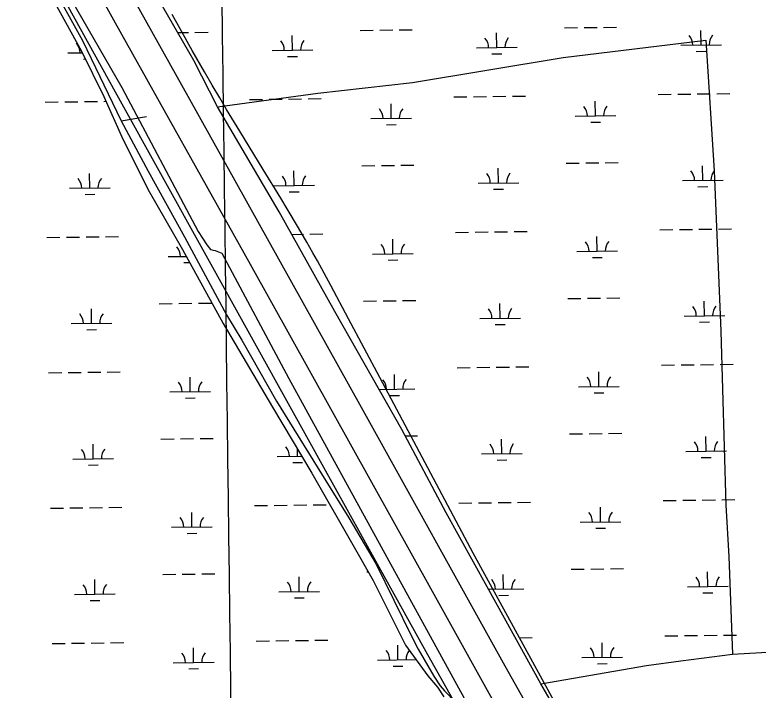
# Model space of a CAD drawing. Extents: x 3715084 to 3753216, y 488173 to 513963.
# Drawn here: x 3739790 to 3741616, y 506637 to 508296 of the extents above; entities that cross this region are included whole.
import ezdxf

# ---------------------------------------------------------------- set-up
doc = ezdxf.new("R2010")
doc.units = 0
for name, color, linetype in [('V-GRID-MAJR', 7, 'Continuous'), ('V-ROAD-CNTR', 7, 'Continuous'), ('V-SITE-VEGE', 7, 'Continuous'), ('V-TOPO-SHOR', 7, 'Continuous'), ('V-UTIL-LINE', 7, 'Continuous'), ('V-WETL-SWMP', 7, 'Continuous')]:
    doc.layers.add(name, color=color, linetype=linetype)

msp = doc.modelspace()

# ---------------------------------------------------------------- linework, layer by layer
at = {"layer": 'V-GRID-MAJR'}
msp.add_spline([(3740482.536, 493855.044), (3740405.883, 499912.396), (3740329.19, 505972.83400000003), (3740252.497, 512033.283), (3740252.458, 512036.354)], degree=3, dxfattribs=at)
at = {"layer": 'V-ROAD-CNTR'}
for points in [[(3741878.877203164, 505055.50286286), (3741844.228272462, 505093.9587859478), (3741800.4223600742, 505151.319671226), (3741755.58444975, 505208.9645559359), (3741711.4935379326, 505276.195421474), (3741658.3506442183, 505366.74124038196), (3741627.020706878, 505424.8451241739), (3741550.752859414, 505558.24585737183), (3741278.602403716, 506046.1668815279), (3740816.055328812, 506879.13521558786), (3740368.898223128, 507682.409609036), (3740037.215886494, 508276.08242168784), (3739630.920699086, 509007.2709593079)], [(3742004.770951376, 505022.932928), (3741946.99406693, 505082.1818095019), (3741899.8971611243, 505132.0937096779), (3741850.6802595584, 505191.1395915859), (3741800.9193590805, 505260.06245373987), (3741763.678433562, 505320.6423325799), (3741703.0535548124, 505424.08312569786), (3741638.8876831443, 505542.4028890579), (3741554.976850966, 505692.85658815), (3741377.1902065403, 506011.38895108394), (3741218.382524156, 506298.326377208), (3740994.433972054, 506695.29958325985), (3740641.683677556, 507331.00031185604), (3740215.9405290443, 508095.87278210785), (3739750.00846091, 508928.4021170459)]]:
    msp.add_lwpolyline(points, dxfattribs=at)
at = {"layer": 'V-SITE-VEGE'}
for p, q in [((3740196.2800000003, 508261.93200000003), (3740176.6410000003, 508297.315)), ((3740225.97, 508208.99100000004), (3740196.2800000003, 508261.93200000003)), ((3740256.0160000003, 508156.265), (3740225.97, 508208.99100000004)), ((3740275.14, 508123.315), (3740256.0160000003, 508156.265)), ((3740293.287, 508092.5479999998), (3740275.14, 508123.315)), ((3740310.458, 508063.792), (3740293.287, 508092.5479999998)), ((3740342.9620000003, 508010.048), (3740310.458, 508063.792)), ((3740400.289, 507916.2479999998), (3740342.9620000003, 508010.048)), ((3740443.123, 507845.809), (3740400.289, 507916.2479999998)), ((3740459.0500000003, 507819.316), (3740443.123, 507845.809)), ((3740486.631, 507772.79600000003), (3740459.0500000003, 507819.316)), ((3740507.015, 507737.73600000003), (3740486.631, 507772.79600000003)), ((3740522.098, 507711.327), (3740507.015, 507737.73600000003)), ((3740533.2800000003, 507691.447), (3740522.098, 507711.327)), ((3740549.824, 507661.4969999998), (3740533.2800000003, 507691.447)), ((3740566.056, 507631.375), (3740549.824, 507661.4969999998)), ((3740609.8200000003, 507549.09500000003), (3740566.056, 507631.375)), ((3740686.4050000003, 507405.10000000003), (3740609.8200000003, 507549.09500000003)), ((3740916.162, 506973.124), (3740686.4050000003, 507405.10000000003)), ((3741303.183, 506267.618), (3740916.162, 506973.124))]:
    msp.add_line(p, q, dxfattribs=at)
msp.add_lwpolyline([(3739578.855, 508940.06), (3740053.333, 508117.951), (3740240.811, 507763.629), (3740261.642, 507731.20900000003), (3740270.901, 507719.63), (3740282.472, 507717.313), (3740298.6720000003, 507710.367), (3740463.005, 507402.364), (3740972.203, 506473.72500000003)], dxfattribs=at)
at = {"layer": 'V-TOPO-SHOR'}
msp.add_line((3740051.48, 508036.115), (3740113.723, 508046.771), dxfattribs=at)
for points in [[(3739717.4820000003, 508661.95300000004), (3739817.265, 508484.435), (3739955.9080000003, 508232.95300000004), (3740051.48, 508036.115), (3740117.352, 507911.77900000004), (3740207.056, 507750.381), (3740310.3510000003, 507559.228), (3740347.69, 507496.977), (3740432.955, 507346.585), (3740564.69, 507133.781), (3740610.713, 507060.44800000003), (3740678.023, 506946.57300000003)], [(3740288.088, 508069.864), (3740534.165, 508103.677), (3740767.162, 508130.129), (3741137.137, 508191.055), (3741487.2260000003, 508234.005)], [(3741487.2260000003, 508234.005), (3741508.1240000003, 507912.86100000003), (3741524.494, 507518.588), (3741536.901, 507091.631), (3741544.437, 506965.24700000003), (3741553.061, 506724.851)], [(3740678.023, 506946.57300000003), (3740764.4930000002, 506769.472), (3740780.832, 506737.276), (3740819.767, 506671.097), (3740835.012, 506647.487), (3740845.504, 506635.05), (3740859.129, 506620.806), (3740865.146, 506616.155), (3740874.284, 506612.303), (3740884.7090000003, 506611.324), (3740892.776, 506612.411)], [(3741082.392, 506652.079), (3741342.156, 506697.414), (3741426.515, 506708.858), (3741553.061, 506724.851), (3741695.676, 506733.514), (3741735.919, 506736.098), (3741808.179, 506744.735), (3741900.687, 506766.38800000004), (3741970.542, 506784.783), (3742012.682, 506797.14900000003), (3742072.393, 506812.358), (3742097.393, 506815.24100000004), (3742196.613, 506825.211), (3742452.488, 506849.398), (3742682.224, 506864.829), (3742743.943, 506871.449), (3742845.571, 506878.309)]]:
    msp.add_lwpolyline(points, dxfattribs=at)
at = {"layer": 'V-UTIL-LINE'}
msp.add_lwpolyline([(3742933.5810000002, 501570.374), (3742900.328, 502957.87700000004), (3742562.373, 503571.685), (3742143.1950000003, 504328.876), (3741680.498, 505166.522), (3740804.7430000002, 506723.836), (3740041.21, 508098.621), (3739382.866, 509289.744), (3738375.258, 511088.455)], dxfattribs=at)
at = {"layer": 'V-WETL-SWMP'}
for p, q in [((3740229.764038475, 508184.1269786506), (3740065.940438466, 508469.45231159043)), ((3740232.635255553, 508252.96684954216), (3740264.6327539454, 508253.36672936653)), ((3740638.5115235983, 508258.03917516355), (3740670.509021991, 508258.43905498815)), ((3740686.507771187, 508258.63899490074), (3740718.505269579, 508259.0388747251)), ((3740734.504018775, 508259.23881463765), (3740766.501517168, 508259.6386944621)), ((3741140.380286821, 508264.3111402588), (3741172.3777852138, 508264.71102008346)), ((3741188.37653441, 508264.910959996), (3741220.3740328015, 508265.3108398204)), ((3741236.3727819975, 508265.51077973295), (3741268.37028039, 508265.9106595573)), ((3741475.7783059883, 508222.0690594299), (3741475.3284450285, 508258.06624745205)), ((3740190.5406947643, 508252.44078449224), (3740216.6365063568, 508252.7669096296)), ((3740472.040779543, 508209.5251292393), (3740471.590918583, 508245.5223172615)), ((3740973.9095427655, 508215.7970943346), (3740973.4596818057, 508251.79428235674)), ((3741425.7822147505, 508221.4442472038), (3741525.7743972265, 508222.69387165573)), ((3739920.1755595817, 508202.62823612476), (3739955.9042097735, 508203.07474497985)), ((3740422.044688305, 508208.90031701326), (3740522.036870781, 508210.1499414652)), ((3740923.9134515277, 508215.1722821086), (3741023.9056340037, 508216.4219065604)), ((3740962.1033087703, 508200.2173447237), (3740986.1014325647, 508200.51725459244)), ((3741463.972071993, 508206.489309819), (3741487.970195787, 508206.7892196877)), ((3739958.365422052, 508187.6732985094), (3739963.4279613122, 508187.7365661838)), ((3740288.0871096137, 508069.8649391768), (3740229.764038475, 508184.1269786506)), ((3740460.2345455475, 508193.94537962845), (3740484.2326693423, 508194.24528949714)), ((3740414.701803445, 508088.7281790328), (3740446.6993018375, 508089.1280588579)), ((3740462.698051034, 508089.3279987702), (3740494.695549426, 508089.7278785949)), ((3740510.694298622, 508089.9278185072), (3740542.691797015, 508090.32769833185)), ((3740868.5743190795, 508094.4003243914), (3740900.5718174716, 508094.80020421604)), ((3740916.5705666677, 508095.0001441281), (3740948.5680650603, 508095.40002395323)), ((3740964.566814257, 508095.59996386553), (3740996.564312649, 508095.9998436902)), ((3741012.563061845, 508096.1997836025), (3741044.5605602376, 508096.5996634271)), ((3741370.443082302, 508100.6722894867), (3741402.4405806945, 508101.0721693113)), ((3741418.4393298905, 508101.27210922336), (3741450.4368282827, 508101.6719890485)), ((3741466.435577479, 508101.8719289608), (3741498.4330758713, 508102.27180878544)), ((3741514.4318250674, 508102.47174869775), (3741546.4293234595, 508102.8716285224)), ((3739864.8364346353, 508081.85627619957), (3739896.833936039, 508082.2561560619)), ((3739912.832686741, 508082.4560959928), (3739944.8301881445, 508082.8559758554)), ((3739960.8289388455, 508083.05591578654), (3739992.8264402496, 508083.4557956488)), ((3740008.8251909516, 508083.65573557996), (3740013.938471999, 508083.71963738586)), ((3740366.7055558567, 508088.12835929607), (3740398.703054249, 508088.52823912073)), ((3740714.6284833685, 508041.7304684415), (3740714.178622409, 508077.7276564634)), ((3741216.4972465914, 508048.0024335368), (3741216.0473856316, 508083.9996215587)), ((3740439.3747650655, 507812.21013036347), (3740288.0871096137, 508069.8649391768)), ((3740664.6323921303, 508041.10565621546), (3740764.624574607, 508042.3552806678)), ((3741166.501155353, 508047.3776213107), (3741266.4933378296, 508048.6272457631)), ((3740702.8222493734, 508026.1507188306), (3740726.8203731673, 508026.4506286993)), ((3741204.6910125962, 508032.4226839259), (3741228.6891363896, 508032.7225937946)), ((3740642.6686762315, 507925.3901605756), (3740674.6661746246, 507925.7900404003)), ((3740690.6649238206, 507925.9899803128), (3740722.662422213, 507926.38986013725)), ((3740738.661171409, 507926.5898000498), (3740770.658669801, 507926.9896798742)), ((3741144.5374394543, 507931.66212567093), (3741176.5349378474, 507932.06200549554)), ((3741192.5336870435, 507932.2619454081), (3741224.5311854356, 507932.6618252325)), ((3741240.529934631, 507932.8617651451), (3741272.5274330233, 507933.26164496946)), ((3741479.9354586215, 507889.420044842), (3741479.485597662, 507925.4172328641)), ((3739974.3288437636, 507870.60402788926), (3739973.8789789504, 507906.60121655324)), ((3740476.1979321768, 507876.87611465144), (3740475.7480712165, 507912.8733026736)), ((3740978.0666953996, 507883.14807974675), (3740977.6168344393, 507919.1452677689)), ((3741429.939367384, 507888.79523261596), (3741529.9315498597, 507890.0448570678)), ((3739924.3327478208, 507869.9792156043), (3740024.324939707, 507871.228840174)), ((3740426.2018409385, 507876.2513024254), (3740526.1940234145, 507877.50092687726)), ((3740928.0706041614, 507882.52326752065), (3741028.0627866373, 507883.77289197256)), ((3741468.129224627, 507873.8402952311), (3741492.12734842, 507874.14020509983)), ((3739962.5226102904, 507855.02427798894), (3739986.5207363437, 507855.3241878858)), ((3740464.391698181, 507861.2963650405), (3740488.3898219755, 507861.5962749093)), ((3740966.260461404, 507867.56833013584), (3740990.258585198, 507867.8682400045)), ((3740576.5014298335, 507567.483316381), (3740439.3747650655, 507812.21013036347)), ((3740872.7314717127, 507761.7513098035), (3740904.7289701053, 507762.1511896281)), ((3740920.7277193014, 507762.35112954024), (3740952.7252176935, 507762.7510093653)), ((3740968.72396689, 507762.95094927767), (3741000.7214652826, 507763.3508291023)), ((3741016.7202144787, 507763.55076901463), (3741048.717712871, 507763.95064883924)), ((3741374.600234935, 507768.02327489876), (3741406.5977333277, 507768.4231547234)), ((3741422.596482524, 507768.6230946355), (3741454.5939809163, 507769.0229744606)), ((3741470.5927301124, 507769.2229143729), (3741502.590228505, 507769.6227941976)), ((3741518.5889777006, 507769.8227341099), (3741550.586476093, 507770.22261393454)), ((3739868.9936228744, 507749.2072556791), (3739900.9911242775, 507749.60713554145)), ((3739916.9898749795, 507749.8070754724), (3739948.987376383, 507750.2069553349)), ((3739964.9861270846, 507750.4068952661), (3739996.9836284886, 507750.80677512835)), ((3740012.9823791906, 507751.0067150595), (3740044.9798805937, 507751.40659492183)), ((3740470.46500247, 507756.7240966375), (3740498.85270206, 507757.078864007)), ((3740514.851451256, 507757.2788039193), (3740546.848949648, 507757.678683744)), ((3740718.7856360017, 507709.08145385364), (3740718.335775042, 507745.07864187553)), ((3741220.6543992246, 507715.3534189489), (3741220.204538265, 507751.3506069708)), ((3740668.7895447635, 507708.45664162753), (3740768.78172724, 507709.7062660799)), ((3741170.6583079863, 507714.72860672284), (3741270.650490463, 507715.9782311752)), ((3740166.9204925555, 507702.1845520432), (3740211.6095582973, 507702.74304119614)), ((3740205.1103550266, 507687.22961442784), (3740219.96551112, 507687.415262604)), ((3740706.9794020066, 507693.5017042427), (3740730.977525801, 507693.8016141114)), ((3741208.8481652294, 507699.77366933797), (3741232.8462890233, 507700.0735792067)), ((3741148.694592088, 507599.01311108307), (3741180.6920904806, 507599.4129909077)), ((3741196.6908396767, 507599.61293082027), (3741228.6883380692, 507600.01281064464)), ((3741244.6870872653, 507600.21275055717), (3741276.684585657, 507600.6126303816)), ((3740144.956786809, 507586.4690543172), (3740176.954288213, 507586.86893417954)), ((3740192.953038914, 507587.06887411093), (3740224.9505403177, 507587.468753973)), ((3740240.9492910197, 507587.6686939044), (3740272.9467924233, 507588.0685737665)), ((3740646.825828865, 507592.74114598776), (3740678.8233272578, 507593.1410258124)), ((3740694.822076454, 507593.34096572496), (3740726.8195748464, 507593.7408455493)), ((3740742.8183240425, 507593.9407854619), (3740774.8158224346, 507594.3406652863)), ((3740982.2238480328, 507550.49906515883), (3740981.773987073, 507586.496253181)), ((3741484.0926112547, 507556.77103025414), (3741483.6427502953, 507592.76821827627)), ((3739978.4860320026, 507537.9550073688), (3739978.0361671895, 507573.9521960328)), ((3740741.137462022, 507277.1272985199), (3740576.5014298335, 507567.483316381)), ((3740932.227756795, 507549.8742529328), (3741032.2199392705, 507551.1238773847)), ((3741434.0965200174, 507556.1462180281), (3741534.088702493, 507557.39584247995)), ((3741472.28637726, 507541.1912806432), (3741496.284501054, 507541.49119051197)), ((3739928.48993606, 507537.33019508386), (3740028.4821279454, 507538.57981965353)), ((3740970.4176140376, 507534.919315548), (3740994.415737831, 507535.21922541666)), ((3739966.6797985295, 507522.3752574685), (3739990.6779245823, 507522.67516736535)), ((3741378.7573875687, 507435.3742603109), (3741410.754885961, 507435.77414013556)), ((3741426.7536351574, 507435.9740800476), (3741458.75113355, 507436.37395987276)), ((3741474.749882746, 507436.57389978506), (3741506.747381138, 507436.9737796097)), ((3741522.7461303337, 507437.173719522), (3741554.743628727, 507437.5735993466)), ((3739873.150811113, 507416.5582351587), (3739905.1483125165, 507416.958115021)), ((3739921.147063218, 507417.1580549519), (3739953.144564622, 507417.5579348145)), ((3739969.143315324, 507417.75787474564), (3740001.140816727, 507418.1577546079)), ((3740017.139567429, 507418.35769453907), (3740049.1370688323, 507418.7575744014)), ((3740876.888624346, 507429.1022952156), (3740908.8861227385, 507429.50217504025)), ((3740924.884871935, 507429.7021149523), (3740956.882370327, 507430.10199477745)), ((3740972.881119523, 507430.30193468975), (3741004.878617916, 507430.7018145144)), ((3741020.877367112, 507430.9017544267), (3741052.8748655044, 507431.3016342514)), ((3741224.811551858, 507382.704404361), (3741224.361690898, 507418.7015923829)), ((3740221.073776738, 507370.1603438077), (3740220.6239119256, 507406.1575324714)), ((3740722.9427886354, 507376.4324392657), (3740722.492927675, 507412.4296272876)), ((3740685.0981917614, 507375.95948695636), (3740772.938879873, 507377.05725149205)), ((3741174.81546062, 507382.079592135), (3741274.807643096, 507383.3292165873)), ((3740171.077680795, 507369.53553152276), (3740271.069872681, 507370.78515609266)), ((3740711.13655464, 507360.85268965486), (3740735.1346784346, 507361.15259952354)), ((3741213.0053178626, 507367.1246547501), (3741237.003441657, 507367.42456461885)), ((3740209.267543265, 507354.5805939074), (3740233.2656693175, 507354.8805038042)), ((3740849.42032527, 507072.23737440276), (3740741.137462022, 507277.1272985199)), ((3741200.84799231, 507266.96391623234), (3741232.8454907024, 507267.3637960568)), ((3741248.8442398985, 507267.5637359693), (3741280.841738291, 507267.96361579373)), ((3740149.1139750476, 507253.8200337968), (3740181.1114764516, 507254.2199136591)), ((3740197.1102271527, 507254.4198535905), (3740229.1077285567, 507254.8197334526)), ((3740245.1064792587, 507255.01967338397), (3740277.103980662, 507255.41955324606)), ((3740749.489818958, 507261.3231931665), (3740778.9729750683, 507261.6916506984)), ((3740986.381000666, 507217.85005057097), (3740985.931139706, 507253.8472385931)), ((3741152.8517447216, 507266.36409649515), (3741184.849243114, 507266.7639763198)), ((3741488.2497638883, 507224.1220156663), (3741487.7999029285, 507260.1192036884)), ((3739982.643220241, 507205.30598684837), (3739982.1933554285, 507241.30317551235)), ((3740484.5120306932, 507211.57795253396), (3740484.2939921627, 507229.02491409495)), ((3740936.384909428, 507217.2252383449), (3741036.3770919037, 507218.4748627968)), ((3741438.2536726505, 507223.4972034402), (3741538.2458551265, 507224.7468278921)), ((3739932.6471242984, 507204.6811745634), (3740032.639316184, 507205.9307991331)), ((3740434.51593475, 507210.953140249), (3740494.595912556, 507211.70397303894)), ((3740472.70579722, 507195.99820263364), (3740496.7039232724, 507196.2981125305)), ((3740974.574766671, 507202.27030096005), (3740998.5728904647, 507202.5702108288)), ((3741476.443529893, 507208.54226605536), (3741500.4416536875, 507208.84217592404)), ((3739970.8369867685, 507189.72623694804), (3739994.835112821, 507190.0261468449)), ((3741382.9145402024, 507102.72524572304), (3741414.9120385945, 507103.12512554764)), ((3741430.9107877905, 507103.32506545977), (3741462.908286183, 507103.72494528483)), ((3741478.9070353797, 507103.9248851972), (3741510.904533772, 507104.3247650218)), ((3741526.903282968, 507104.52470493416), (3741558.9007813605, 507104.92458475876)), ((3739925.304251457, 507084.5090344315), (3739957.3017528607, 507084.90891429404)), ((3739973.300503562, 507085.1088542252), (3740005.2980049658, 507085.50873408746)), ((3740021.296755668, 507085.7086740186), (3740053.294257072, 507086.10855388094)), ((3740379.176809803, 507090.1811803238), (3740411.1743112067, 507090.58106018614)), ((3740427.1730619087, 507090.7810001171), (3740459.1705633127, 507091.1808799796)), ((3740475.1693140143, 507091.3808199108), (3740507.1668154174, 507091.7806997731)), ((3740523.1655661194, 507091.9806397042), (3740555.163067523, 507092.38051956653)), ((3740881.0457769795, 507096.4532806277), (3740913.0432753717, 507096.8531604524)), ((3740929.042024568, 507097.05310036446), (3740961.039522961, 507097.4529801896)), ((3740977.038272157, 507097.6529201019), (3741009.035770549, 507098.05279992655)), ((3741025.034519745, 507098.25273983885), (3741057.032018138, 507098.6526196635)), ((3741228.968704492, 507050.05538977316), (3741228.5188435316, 507086.05257779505)), ((3739877.3079993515, 507083.90921463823), (3739909.3055007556, 507084.30909450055)), ((3740225.2309649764, 507037.51132328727), (3740224.7811001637, 507073.50851195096)), ((3740950.060286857, 506890.9933957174), (3740849.42032527, 507072.23737440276)), ((3741178.9726132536, 507049.43057754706), (3741278.9647957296, 507050.68020199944)), ((3740175.2348690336, 507036.8865110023), (3740275.2270609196, 507038.1361355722)), ((3741217.1624704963, 507034.47564016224), (3741241.16059429, 507034.7755500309)), ((3740213.4247315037, 507021.93157338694), (3740237.4228575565, 507022.23148328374)), ((3740153.271163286, 506921.1710132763), (3740185.26866469, 506921.57089313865)), ((3740201.267415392, 506921.77083307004), (3740233.2649167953, 506922.17071293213)), ((3740249.2636674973, 506922.3706528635), (3740281.2611689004, 506922.7705327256)), ((3740655.139973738, 506927.442978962), (3740658.4001493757, 506927.4837220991)), ((3740990.5381532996, 506885.2010359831), (3740990.0882923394, 506921.19822400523)), ((3741157.008897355, 506933.7150819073), (3741189.0063957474, 506934.11496173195)), ((3741205.0051449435, 506934.3149016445), (3741237.0026433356, 506934.71478146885)), ((3741253.0013925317, 506934.91472138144), (3741284.9988909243, 506935.3146012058)), ((3741492.406916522, 506891.47300107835), (3741491.957055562, 506927.47018910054)), ((3739986.8004084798, 506872.6569663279), (3739986.350543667, 506908.65415499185)), ((3740488.669218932, 506878.9289320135), (3740488.2193541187, 506914.9261206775)), ((3741082.393076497, 506652.0799575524), (3740950.060286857, 506890.9933957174)), ((3740953.524853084, 506884.7384725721), (3741040.5342445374, 506885.8258482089)), ((3741442.410825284, 506890.8481888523), (3741542.40300776, 506892.0978133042)), ((3739936.8043125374, 506872.032154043), (3740036.796504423, 506873.28177861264)), ((3740438.6731229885, 506878.30411972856), (3740538.6653148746, 506879.55374429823)), ((3740978.731919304, 506869.6212863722), (3741002.7300430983, 506869.92119624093)), ((3741480.600682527, 506875.8932514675), (3741504.5988063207, 506876.1931613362)), ((3739974.994175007, 506857.0772164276), (3739998.99230106, 506857.3771263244)), ((3740476.862985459, 506863.3491821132), (3740500.8611115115, 506863.64909201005)), ((3740383.333998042, 506757.5321598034), (3740415.331499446, 506757.9320396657)), ((3740431.3302501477, 506758.1319795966), (3740463.3277515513, 506758.5318594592)), ((3740479.326502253, 506758.73179939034), (3740511.3240036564, 506759.13167925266)), ((3740527.3227543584, 506759.33161918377), (3740559.320255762, 506759.7314990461)), ((3741029.1916723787, 506765.603725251), (3741061.1891707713, 506766.0036050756)), ((3741387.0716928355, 506770.0762311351), (3741419.069191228, 506770.4761109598)), ((3741435.067940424, 506770.67605087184), (3741467.0654388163, 506771.07593069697)), ((3741483.064188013, 506771.2758706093), (3741515.0616864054, 506771.67575043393)), ((3741531.0604356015, 506771.87569034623), (3741563.0579339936, 506772.2755701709)), ((3739881.4651875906, 506751.2601941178), (3739913.462688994, 506751.6600739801)), ((3739929.461439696, 506751.86001391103), (3739961.4589410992, 506752.2598937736)), ((3739977.4576918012, 506752.4598337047), (3740009.455193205, 506752.859713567)), ((3740025.453943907, 506753.0596534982), (3740057.4514453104, 506753.4595333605)), ((3740229.3881532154, 506704.8623027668), (3740228.9382884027, 506740.8594914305)), ((3740731.256963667, 506711.1342684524), (3740730.8070988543, 506747.13145711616)), ((3741233.125857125, 506717.40637518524), (3741232.6759961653, 506753.40356320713)), ((3740179.392057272, 506704.2374904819), (3740279.384249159, 506705.4871150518)), ((3740681.260867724, 506710.50945616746), (3740775.5402344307, 506711.6876862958)), ((3741183.129765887, 506716.7815629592), (3741283.1219483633, 506718.0311874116)), ((3741221.31962313, 506701.8266255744), (3741245.3177469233, 506702.12653544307)), ((3740217.5819197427, 506689.2825528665), (3740241.580045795, 506689.5824627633)), ((3740719.4507301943, 506695.5545185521), (3740743.448856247, 506695.85442844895)), ((3741589.845547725, 505789.23380585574), (3741082.393076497, 506652.0799575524))]:
    msp.add_line(p, q, dxfattribs=at)
msp.add_lwpolyline([(3739819.096, 508452.293), (3739954.074, 508206.806), (3740008.741, 508095.36), (3740055.35, 507990.97500000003), (3740120.423, 507862.42), (3740202.3340000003, 507719.75800000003), (3740301.546, 507537.768), (3740422.813, 507332.395), (3740519.506, 507169.822), (3740620.775, 506993.636), (3740670.682, 506905.89), (3740749.423, 506747.13300000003), (3740804.793, 506671.987), (3740828.524, 506644.302), (3740844.344, 506620.572)], dxfattribs=at)
for centre, radius, start, end in [((3740918.6649920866, 508215.58153119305), 35.24628790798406, 359.94418066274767, 41.48783899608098), ((3741029.142227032, 508216.9621896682), 35.246287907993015, 139.94417775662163, 181.48783608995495), ((3741420.5337553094, 508221.8534962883), 35.24628790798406, 359.94418066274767, 41.48783899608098), ((3741531.0109902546, 508223.23415476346), 35.246287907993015, 139.94417775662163, 181.48783608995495), ((3739914.9270995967, 508203.0374852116), 35.24628790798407, 359.9441807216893, 41.48783905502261), ((3740416.7962288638, 508209.30956609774), 35.24628790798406, 359.94418066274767, 41.48783899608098), ((3740527.2734638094, 508210.6902245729), 35.246287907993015, 139.94417775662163, 181.48783608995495), ((3741161.2526959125, 508047.7868703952), 35.24628790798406, 359.94418066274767, 41.48783899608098), ((3741271.7299308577, 508049.1675288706), 35.246287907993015, 139.94417775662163, 181.48783608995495), ((3740659.3839326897, 508041.51490529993), 35.24628790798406, 359.94418066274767, 41.48783899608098), ((3740769.861167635, 508042.8955637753), 35.246287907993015, 139.94417775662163, 181.48783608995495), ((3740922.8221447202, 507882.9325166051), 35.24628790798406, 359.94418066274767, 41.48783899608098), ((3741033.2993796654, 507884.3131750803), 35.246287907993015, 139.94417775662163, 181.48783608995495), ((3741424.6909079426, 507889.20448170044), 35.24628790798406, 359.94418066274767, 41.48783899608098), ((3741535.168142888, 507890.5851401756), 35.246287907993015, 139.94417775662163, 181.48783608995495), ((3739919.0842878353, 507870.3884646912), 35.24628790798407, 359.9441807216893, 41.48783905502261), ((3740029.5615331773, 507871.76912329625), 35.24628790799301, 139.94417769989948, 181.4878360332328), ((3740420.9533814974, 507876.6605515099), 35.24628790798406, 359.94418066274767, 41.48783899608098), ((3740531.4306164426, 507878.04120998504), 35.246287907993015, 139.94417775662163, 181.48783608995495), ((3740161.672032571, 507702.5938011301), 35.24628790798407, 359.9441807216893, 41.48783905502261), ((3740663.5410853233, 507708.865890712), 35.24628790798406, 359.94418066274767, 41.48783899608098), ((3740774.0183202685, 507710.24654918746), 35.246287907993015, 139.94417775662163, 181.48783608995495), ((3741165.409848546, 507715.1378558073), 35.24628790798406, 359.94418066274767, 41.48783899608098), ((3741275.8870834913, 507716.5185142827), 35.246287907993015, 139.94417775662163, 181.48783608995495), ((3741428.848060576, 507556.5554671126), 35.24628790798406, 359.94418066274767, 41.48783899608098), ((3741539.325295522, 507557.93612558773), 35.246287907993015, 139.94417775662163, 181.48783608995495), ((3739923.2414760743, 507537.73944417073), 35.24628790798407, 359.9441807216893, 41.48783905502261), ((3740033.718721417, 507539.1201027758), 35.24628790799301, 139.94417769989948, 181.4878360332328), ((3740926.9792973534, 507550.28350201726), 35.24628790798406, 359.94418066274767, 41.48783899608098), ((3741037.456532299, 507551.6641604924), 35.246287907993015, 139.94417775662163, 181.48783608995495), ((3740667.6982379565, 507376.21687612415), 35.24628790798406, 359.94418066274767, 41.48783899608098), ((3740778.1754729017, 507377.59753459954), 35.246287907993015, 139.94417775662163, 181.48783608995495), ((3741169.5670011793, 507382.48884121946), 35.24628790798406, 359.94418066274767, 41.48783899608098), ((3741280.0442361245, 507383.86949969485), 35.246287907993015, 139.94417775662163, 181.48783608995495), ((3740165.82922081, 507369.9447806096), 35.24628790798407, 359.9441807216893, 41.48783905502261), ((3740276.3064661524, 507371.3254392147), 35.24628790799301, 139.94417769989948, 181.4878360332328), ((3740429.267474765, 507211.3623893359), 35.24628790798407, 359.9441807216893, 41.48783905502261), ((3740931.1364499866, 507217.6344874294), 35.24628790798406, 359.94418066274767, 41.48783899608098), ((3741041.6136849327, 507219.01514590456), 35.246287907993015, 139.94417775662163, 181.48783608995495), ((3741433.0052132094, 507223.90645252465), 35.24628790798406, 359.94418066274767, 41.48783899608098), ((3741543.482448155, 507225.2871109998), 35.246287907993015, 139.94417775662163, 181.48783608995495), ((3739927.398664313, 507205.0904236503), 35.24628790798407, 359.9441807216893, 41.48783905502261), ((3740037.8759096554, 507206.47108225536), 35.24628790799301, 139.94417769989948, 181.4878360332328), ((3741173.7241538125, 507049.83982663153), 35.24628790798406, 359.94418066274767, 41.48783899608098), ((3741284.2013887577, 507051.220485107), 35.246287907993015, 139.94417775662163, 181.48783608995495), ((3740169.9864090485, 507037.2957600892), 35.24628790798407, 359.9441807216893, 41.48783905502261), ((3740280.4636543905, 507038.67641869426), 35.24628790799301, 139.94417769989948, 181.4878360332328), ((3740433.4246630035, 506878.7133688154), 35.24628790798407, 359.9441807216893, 41.48783905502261), ((3740543.901908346, 506880.0940274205), 35.24628790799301, 139.94417769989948, 181.4878360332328), ((3740935.2936026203, 506884.98547284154), 35.24628790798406, 359.94418066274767, 41.48783899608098), ((3741045.770837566, 506886.3661313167), 35.246287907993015, 139.94417775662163, 181.48783608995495), ((3741437.162365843, 506891.2574379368), 35.24628790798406, 359.94418066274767, 41.48783899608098), ((3741547.6396007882, 506892.63809641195), 35.246287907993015, 139.94417775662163, 181.48783608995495), ((3739931.5558525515, 506872.44140312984), 35.24628790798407, 359.9441807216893, 41.48783905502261), ((3740042.033097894, 506873.8220617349), 35.24628790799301, 139.94417769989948, 181.4878360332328), ((3741177.881306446, 506717.1908120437), 35.24628790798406, 359.94418066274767, 41.48783899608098), ((3741288.3585413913, 506718.57147051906), 35.246287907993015, 139.94417775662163, 181.48783608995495), ((3740174.143597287, 506704.64673956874), 35.24628790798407, 359.9441807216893, 41.48783905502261), ((3740284.6208426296, 506706.0273981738), 35.24628790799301, 139.94417769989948, 181.4878360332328), ((3740676.012407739, 506710.9187052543), 35.24628790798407, 359.9441807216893, 41.48783905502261), ((3740786.489653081, 506712.2993638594), 35.24628790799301, 141.47718783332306, 181.4878360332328)]:
    msp.add_arc(centre, radius, start, end, dxfattribs=at)

doc.saveas('drawing.dxf')
